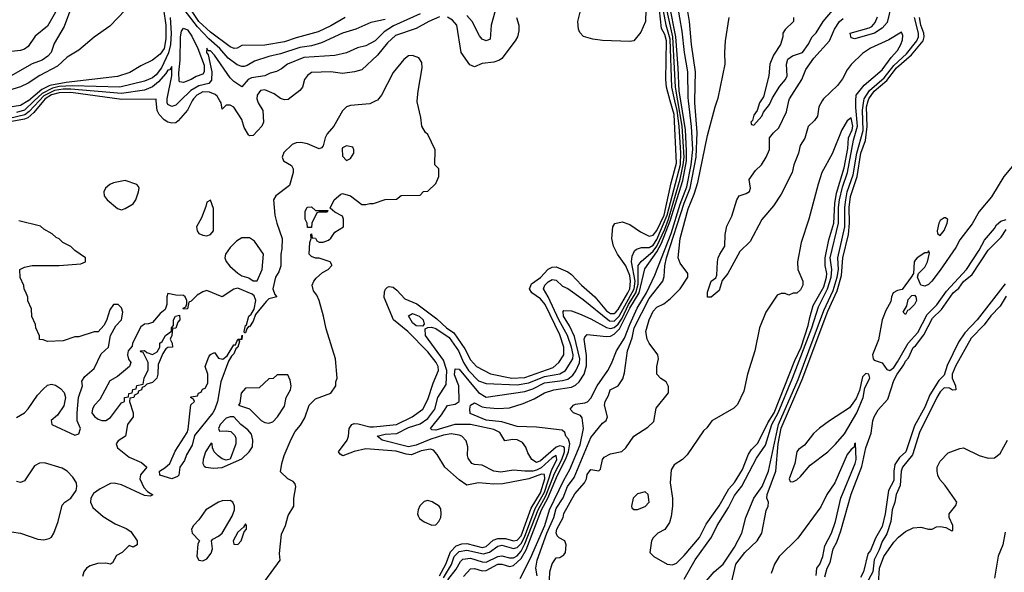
# Model space of a CAD drawing. Header units: inches. Extents: x 2348352 to 2479776, y 460422 to 613655.
# Tile 537 of 590: x 2453786 to 2458860, y 577568 to 580419. Entities that reach past the tile are written whole.
import ezdxf

# ---------------------------------------------------------------- set-up
doc = ezdxf.new("R2010")
doc.units = ezdxf.units.IN
doc.header["$MEASUREMENT"] = 0
doc.layers.add('C4557', color=7, linetype='Continuous')
doc.layers.add('C4558', color=7, linetype='Continuous')

msp = doc.modelspace()

# ---------------------------------------------------------------- linework, layer by layer
at = {"layer": 'C4557', "color": 4}
for points, elevation in [([(2453830.7, 580000), (2453830, 579999.4), (2453790, 579976.8), (2453670, 579956.5)], 44), ([(2453886.2, 580000), (2453835.2, 579944.8), (2453811.9, 579928.1), (2453690, 579899.3)], 52), ([(2453908.5, 580000), (2453859.3, 579940.7), (2453827.6, 579912.4), (2453810, 579905), (2453746.3, 579893.7)], 56), ([(2453860.4, 580000), (2453810, 579952.2), (2453770, 579939.5)], 48), ([(2455620.7, 580000), (2455590, 579985.1), (2455490, 579975.6), (2455470, 579969.3), (2455450, 579949.2), (2455404.9, 579870), (2455370, 579829.3), (2455359.5, 579810), (2455350, 579768), (2455342, 579758), (2455330, 579753.2), (2455270, 579778), (2455235.3, 579784.7), (2455210, 579784), (2455190, 579775.3), (2455146.7, 579733.3), (2455139.1, 579710), (2455144.9, 579690), (2455186.4, 579666.4), (2455194.9, 579650), (2455195.5, 579630), (2455176, 579564), (2455106, 579510), (2455094, 579490), (2455101.3, 579410), (2455110.4, 579370), (2455138.8, 579290), (2455136.9, 579236.9), (2455131.1, 579208.9), (2455130.9, 579149.1), (2455122, 579118), (2455104, 579090), (2455091, 579031), (2455101, 579001), (2455111.3, 578990), (2455070, 578979), (2455055.5, 578964.5), (2455002, 578898), (2454990, 578864), (2454970, 578834), (2454964.7, 578835.3), (2454956, 578824), (2454950, 578804), (2454944, 578804), (2454942, 578810), (2454950, 578842), (2454955.3, 578844.7), (2454967.3, 578890), (2454979.6, 578900.4), (2454994, 578926), (2455003.7, 578970), (2454995.1, 578995.1), (2454983.7, 579003.7), (2454910, 579033.2), (2454890, 579029.2), (2454830, 578988.7), (2454750, 579022), (2454730, 579015.3), (2454701.4, 578998.6), (2454670, 578966), (2454658, 578962), (2454650, 578928), (2454630, 578926), (2454628, 578930), (2454642, 578938), (2454647.3, 578952.7), (2454648, 578970), (2454638, 578990), (2454630, 578995.3), (2454590, 578997.2), (2454550, 579006), (2454544.7, 578990), (2454544, 578950), (2454535.5, 578924.5), (2454510, 578904), (2454470, 578857.2), (2454450, 578849.2), (2454430, 578849), (2454410, 578834), (2454366.8, 578750), (2454365.4, 578734.6), (2454344.7, 578710), (2454341, 578690), (2454347.1, 578667.1), (2454358, 578650), (2454352, 578630), (2454290, 578578), (2454250, 578555.3), (2454199.8, 578460.2), (2454170, 578428), (2454161, 578410), (2454158, 578390), (2454171, 578371), (2454190, 578358), (2454210, 578351.3), (2454230, 578351.3), (2454253.2, 578366.8), (2454310, 578442), (2454326, 578450), (2454326, 578470), (2454346, 578474), (2454348, 578490), (2454366, 578494), (2454368.9, 578511.1), (2454386, 578514), (2454388.9, 578531.1), (2454422, 578538), (2454428, 578570), (2454447.3, 578612.7), (2454448, 578650), (2454422, 578702), (2454410, 578706), (2454408.7, 578711.3), (2454430, 578712), (2454442, 578702), (2454470, 578692), (2454495.3, 578704.7), (2454508, 578730), (2454508, 578750), (2454520.4, 578759.6), (2454538, 578790), (2454568, 578812), (2454568.7, 578830), (2454578, 578842), (2454578, 578870), (2454588.7, 578890), (2454610, 578894), (2454611, 578870), (2454601, 578859), (2454590, 578828), (2454574, 578826), (2454570.9, 578789.1), (2454562, 578770), (2454572, 578750), (2454574, 578730), (2454550, 578728), (2454539.6, 578720.4), (2454523.6, 578696.4), (2454499.6, 578640.4), (2454498, 578590), (2454492, 578570), (2454470, 578548), (2454442, 578538), (2454430, 578526), (2454418, 578522), (2454414, 578510), (2454398, 578502), (2454394, 578490), (2454378, 578482), (2454374, 578470), (2454354, 578466), (2454352, 578450), (2454371.1, 578391.1), (2454371, 578370), (2454342, 578330), (2454332, 578270), (2454293.4, 578246.6), (2454284, 578230), (2454290.7, 578210), (2454350, 578162), (2454413.8, 578133.8), (2454441, 578110), (2454408.3, 578071.7), (2454406, 578050), (2454424.9, 578004.9), (2454444.5, 577984.5), (2454472, 577968), (2454458.8, 577961.2), (2454430, 577964.5), (2454310, 578019.7), (2454272.2, 578027.8), (2454253.7, 578026.3), (2454200.7, 577999.3), (2454166.1, 577973.9), (2454152.4, 577950), (2454150.4, 577930), (2454163.1, 577903.1), (2454215.8, 577855.8), (2454278, 577818), (2454334.4, 577794.4), (2454358, 577778), (2454391.3, 577730), (2454392, 577710), (2454370, 577698), (2454350, 577706), (2454314, 577670), (2454285.4, 577654.6), (2454263.6, 577616.4), (2454254, 577610), (2454230, 577615.3), (2454186.4, 577613.6), (2454150, 577602), (2454130, 577588.7), (2454116, 577570), (2454110, 577546)], 64), ([(2454675.6, 580000), (2454650, 579952), (2454603.1, 579896.9), (2454590, 579887.3), (2454570, 579884.7), (2454550, 579889.7), (2454530, 579903), (2454505.1, 579930), (2454495.1, 579950), (2454490.1, 580000)], 56), ([(2454612.8, 580000), (2454590, 579978), (2454570, 579971.5), (2454550, 579980.9), (2454546, 579990), (2454545.9, 580000)], 52), ([(2455011.5, 580000), (2455014.9, 579990), (2455038.9, 579950), (2455043.1, 579890), (2455034.6, 579870), (2454990, 579820.9), (2454970, 579819.3), (2454965.1, 579825.1), (2454943.5, 579863.5), (2454930, 579904), (2454890, 579968), (2454870, 579978), (2454850, 579978), (2454830, 579958), (2454823.7, 579990), (2454817.7, 580000)], 56), ([(2455050, 577522), (2455128.7, 577630), (2455125.1, 577665.1), (2455135.6, 577764.4), (2455156, 577810), (2455170, 577862), (2455199, 577910), (2455198.4, 577950), (2455209.2, 578009.2), (2455205.2, 578025.2), (2455196, 578036), (2455168, 578050), (2455130, 578086), (2455137.2, 578130), (2455149.5, 578170.5), (2455185.8, 578254.2), (2455206.2, 578293.8), (2455233.3, 578326.7), (2455255.6, 578364.4), (2455277.2, 578430), (2455310, 578462.8), (2455390, 578492), (2455415.3, 578530), (2455415.3, 578550), (2455422, 578570), (2455412.7, 578670), (2455364.8, 578824.8), (2455352.3, 578890), (2455329, 578970), (2455317.5, 578997.5), (2455300.9, 579020.9), (2455293.2, 579050), (2455301.2, 579070), (2455314.2, 579085.8), (2455346, 579114), (2455375.3, 579130), (2455395.3, 579150), (2455394.6, 579154.6), (2455386, 579170), (2455330, 579188), (2455310, 579188), (2455290, 579198), (2455278, 579210), (2455282, 579270), (2455288, 579290), (2455286, 579310), (2455290, 579314), (2455294, 579294), (2455310, 579292), (2455318, 579278), (2455330, 579271.3), (2455350, 579271.3), (2455378, 579282), (2455390, 579292), (2455410, 579322), (2455455.3, 579350), (2455455.3, 579390), (2455450, 579406), (2455410, 579426), (2455386, 579446), (2455406, 579490), (2455440.4, 579519.6), (2455450, 579522), (2455490, 579510.8), (2455550, 579464.7), (2455570, 579464.7), (2455590, 579471.3), (2455610, 579471.3), (2455670, 579492), (2455727.3, 579492.7), (2455752.7, 579512.7), (2455850, 579514), (2455867.3, 579532.7), (2455890, 579534), (2455930, 579574), (2455946, 579610), (2455946, 579650), (2455926, 579670), (2455927.3, 579747.3), (2455890, 579826), (2455876.4, 579836.4), (2455858, 579870), (2455853.6, 579913.6), (2455834.6, 579994.6), (2455835, 580000)], 64), ([(2455949.9, 577550.1), (2455981.5, 577610), (2456006, 577674), (2456034.7, 577705.3), (2456064.2, 577715.8), (2456090, 577716.5), (2456170, 577696.5), (2456190, 577701.8), (2456226.2, 577733.8), (2456250, 577742.6), (2456290, 577741.8), (2456330, 577730.2), (2456350, 577734), (2456370, 577756.1), (2456421.8, 577898.2), (2456470, 577978.3), (2456492.7, 578050), (2456490, 578073.3), (2456474.5, 578074.5), (2456410, 578050.8), (2456275, 578025), (2456230, 578022.8), (2456150.4, 578029.6), (2456090, 578018), (2456050, 578044.5), (2455977.2, 578110), (2455936.6, 578176.6), (2455918, 578198), (2455902.7, 578202.7), (2455854.5, 578194.5), (2455805.8, 578174.2), (2455776.9, 578176.9), (2455726.6, 578193.4), (2455570, 578204.2), (2455508.8, 578191.2), (2455451.4, 578168.6), (2455438, 578178), (2455429.6, 578190), (2455474, 578250), (2455480.7, 578270), (2455483.6, 578310), (2455497.2, 578330), (2455510, 578335.3), (2455530, 578334.6), (2455590, 578319), (2455610, 578318), (2455728.6, 578331.4), (2455809.4, 578370), (2455863.7, 578410), (2455890, 578458.8), (2455916.2, 578543.8), (2455943.6, 578610), (2455942.4, 578630), (2455932.6, 578650), (2455890, 578704.7), (2455785.6, 578810), (2455712.7, 578870), (2455664.9, 578984.9), (2455665.4, 579014.6), (2455671.1, 579028.9), (2455681.8, 579038.2), (2455690, 579042), (2455710, 579038.9), (2455730, 579023.7), (2455770, 578978.4), (2455832.4, 578952.4), (2455935.5, 578875.5), (2455985.7, 578830), (2456023.1, 578803.1), (2456080.2, 578720.2), (2456110, 578663.8), (2456140.5, 578630), (2456212.3, 578592.3), (2456322, 578570), (2456390, 578573), (2456534.9, 578625.1), (2456563.6, 578650), (2456589.4, 578690), (2456589.6, 578730), (2456570, 578792.7), (2456494.2, 578950), (2456470, 578979.1), (2456424.7, 579010), (2456412.6, 579030), (2456423.3, 579056.7), (2456470.6, 579089.4), (2456510, 579132.4), (2456530, 579142.6), (2456550, 579143.1), (2456610, 579118), (2456630, 579103.8), (2456681.3, 579050), (2456749.3, 578989.3), (2456810, 578916.1), (2456830, 578902.8), (2456850, 578902.8), (2456857.6, 578910), (2456870, 578924), (2456920.6, 579010), (2456930, 579030.6), (2456934.2, 579070), (2456930, 579099.5), (2456910, 579149.6), (2456866.3, 579210), (2456846, 579250), (2456837, 579290), (2456842.7, 579350), (2456852.7, 579367.3), (2456890, 579375.5), (2456930, 579361.6), (2456984.5, 579324.5), (2457030, 579301.6), (2457050, 579306.7), (2457070, 579331.8), (2457107.7, 579410), (2457143.1, 579576.9), (2457170, 579678), (2457157.9, 579930), (2457138.8, 580000)], 56), ([(2455970, 577540.3), (2456012, 577608), (2456025.2, 577650), (2456050, 577676.3), (2456090, 577682.3), (2456176.5, 577663.5), (2456207.9, 577672.1), (2456250, 577702.7), (2456270, 577707.7), (2456330, 577691.3), (2456350, 577696.2), (2456370, 577716.9), (2456387.4, 577750), (2456442.7, 577897.3), (2456490, 577980.7), (2456526.4, 578093.6), (2456554.3, 578150), (2456551.3, 578170), (2456530, 578158.7), (2456473.8, 578106.2), (2456450, 578095), (2456429.8, 578089.8), (2456389.8, 578089.8), (2456330, 578095.6), (2456264.8, 578084.8), (2456230, 578089.4), (2456170, 578120.9), (2456130, 578124.5), (2456115.3, 578130), (2456096.5, 578156.5), (2456093.2, 578170), (2456095.5, 578215.5), (2456086.3, 578246.3), (2456064, 578270), (2456050, 578276.2), (2456010, 578282.6), (2455970, 578275.9), (2455904.5, 578255.5), (2455830, 578224.1), (2455790, 578214.8), (2455653.2, 578250), (2455628, 578270), (2455670, 578281.3), (2455730, 578284.6), (2455790, 578315.2), (2455850, 578333.8), (2455890, 578361.5), (2455926.2, 578410), (2455941.5, 578470), (2455983.1, 578536.9), (2455988, 578610), (2455970, 578663), (2455877.4, 578790), (2455876, 578824), (2455889, 578831), (2455907.6, 578832.4), (2455930, 578825.2), (2455999.2, 578779.2), (2456047.7, 578710), (2456073.2, 578650), (2456098.8, 578610), (2456150, 578555.3), (2456190, 578542), (2456350, 578535.2), (2456410, 578545), (2456490, 578578.3), (2456570, 578591.4), (2456598.3, 578610), (2456636.8, 578670), (2456637.8, 578690), (2456630, 578729.3), (2456609.8, 578790), (2456563.7, 578870), (2456509.9, 578989.9), (2456485.1, 579030), (2456492, 579050), (2456510, 579066), (2456530, 579078.4), (2456550, 579074.9), (2456583.9, 579043.9), (2456610, 579032.7), (2456690, 578975.8), (2456824.9, 578864.9), (2456850, 578864.1), (2456874.9, 578890), (2456952, 579030), (2456956.9, 579070), (2456939.3, 579170), (2456941.5, 579198.5), (2456954.2, 579225.8), (2456964.1, 579235.9), (2456990, 579243), (2457030, 579243.2), (2457050, 579256.5), (2457070, 579284.7), (2457123.1, 579410), (2457191.9, 579671.9), (2457193.6, 579730), (2457184, 579870), (2457173.9, 579950), (2457162.2, 580000)], 52), ([(2455991.7, 577530), (2456035.5, 577584.5), (2456056.8, 577623.2), (2456070, 577635.3), (2456110, 577640.8), (2456170, 577621.5), (2456190, 577620.2), (2456250, 577649.2), (2456270, 577652.9), (2456310, 577642.7), (2456330, 577642.8), (2456350, 577653.4), (2456370, 577676.5), (2456390, 577714.4), (2456457.6, 577890), (2456497.7, 577962.3), (2456541.5, 578078.5), (2456579.4, 578150), (2456593.1, 578190), (2456592.7, 578210), (2456590, 578215.4), (2456570, 578221.2), (2456550, 578213.1), (2456470, 578143.5), (2456450, 578135.1), (2456426, 578150), (2456404.8, 578184.8), (2456394.5, 578214.5), (2456377.2, 578237.2), (2456350, 578251.6), (2456326.9, 578253.1), (2456286.6, 578246.6), (2456260.9, 578290), (2456230, 578304.2), (2456109.8, 578329.8), (2456029.2, 578330.8), (2455930, 578302), (2455910, 578303.7), (2455903.7, 578310), (2455959.6, 578380.4), (2455990, 578428), (2456030, 578436.3), (2456051.1, 578448.9), (2456048.3, 578530), (2456027, 578587), (2456030, 578618), (2456050, 578616.4), (2456150, 578496.5), (2456190, 578472), (2456390, 578500.8), (2456430, 578514.4), (2456490, 578544.7), (2456583, 578557), (2456610, 578564.7), (2456635.7, 578584.3), (2456652.3, 578607.7), (2456670.6, 578649.4), (2456673, 578670), (2456644.3, 578784.3), (2456619.2, 578839.3), (2456588.8, 578890), (2456586.6, 578913.4), (2456590, 578918.8), (2456630, 578916.4), (2456670, 578901.3), (2456730, 578875.8), (2456810, 578830.2), (2456830, 578826.4), (2456850, 578831), (2456870, 578848.5), (2456890, 578879.3), (2456924, 578950), (2456961.6, 579010), (2456974, 579054), (2456974, 579150), (2456988.2, 579171.8), (2457050, 579224), (2457070, 579251), (2457110, 579338), (2457130, 579390.2), (2457190, 579596), (2457205.7, 579670), (2457209.5, 579710), (2457199.7, 579870), (2457177.1, 580000)], 48), ([(2456073.6, 577546.4), (2456110, 577586.7), (2456130, 577587.4), (2456170, 577576.2), (2456190, 577577.8), (2456250, 577610.2), (2456270, 577610.2), (2456310, 577598.2), (2456330, 577603.2), (2456370, 577639.8), (2456395.4, 577684.6), (2456474.9, 577890), (2456507.6, 577950), (2456556.9, 578070), (2456599, 578150), (2456613.8, 578190), (2456620.2, 578230), (2456614.2, 578254.2), (2456600.9, 578270), (2456594.5, 578290), (2456580.7, 578300.7), (2456450, 578317.3), (2456350, 578320.5), (2456270, 578344.2), (2456190, 578353.3), (2456107.6, 578387.6), (2456105.4, 578410), (2456109.8, 578430.2), (2456130, 578442.4), (2456170, 578422), (2456190, 578417.7), (2456250, 578412.9), (2456310, 578417.4), (2456381.4, 578438.6), (2456437, 578463), (2456490, 578493.4), (2456539, 578510), (2456630, 578524), (2456650, 578533.1), (2456669.8, 578550.2), (2456694.7, 578590), (2456706.2, 578633.8), (2456707, 578687), (2456695.1, 578770), (2456698.6, 578781.4), (2456710, 578794), (2456810, 578784), (2456830, 578787.1), (2456850, 578795.9), (2456876.3, 578823.8), (2456929.9, 578930.1), (2456978.3, 579010), (2457006.8, 579133.2), (2457070, 579220.6), (2457093.5, 579266.5), (2457138.7, 579381.3), (2457203, 579590), (2457221.4, 579690), (2457223.1, 579743.1), (2457217.1, 579850), (2457193, 580000)], 44), ([(2456364.5, 577535.5), (2456418.5, 577641.5), (2456492, 577810), (2456516.3, 577890), (2456590, 578043.6), (2456621.8, 578098.2), (2456674.2, 578225.7), (2456692.1, 578310), (2456685.4, 578365.4), (2456676.2, 578376.2), (2456639.5, 578390), (2456622.4, 578410), (2456639.5, 578430), (2456650, 578435.2), (2456698, 578442), (2456711.9, 578448.1), (2456730, 578466), (2456761.7, 578530), (2456817, 578610), (2456835.6, 578644.4), (2456861.7, 578710), (2456903.3, 578776.7), (2456930, 578847.2), (2456968.8, 578930), (2457015.9, 579010), (2457058.8, 579101.2), (2457143.6, 579316.4), (2457190, 579466.7), (2457223.8, 579556.2), (2457246.2, 579670), (2457254.8, 579750), (2457248.6, 579868.6), (2457232.2, 580000)], 36), ([(2456453.3, 577550), (2456445.6, 577590), (2456453, 577630), (2456502.9, 577770), (2456538.2, 577850), (2456550, 577897.1), (2456586.9, 577953.1), (2456609.8, 578010), (2456643.3, 578056.7), (2456730, 578264), (2456790, 578338), (2456809, 578351), (2456815.3, 578370), (2456799.5, 578430), (2456803.7, 578450), (2456820.2, 578479.8), (2456829.2, 578510), (2456869.5, 578530.5), (2456894, 578566), (2456903.6, 578596.4), (2456918, 578710), (2456943.1, 578776.9), (2456953.1, 578830), (2457030, 578980.3), (2457100.5, 579070), (2457106.7, 579093.3), (2457109.8, 579149.8), (2457119.8, 579190), (2457210, 579472.9), (2457241.6, 579550), (2457272.6, 579710), (2457276.5, 579836.5), (2457265.3, 579990), (2457265.5, 580000)], 32), ([(2456517, 577530), (2456518, 577570), (2456530, 577612), (2456550, 577642), (2456570, 577644.7), (2456590, 577658), (2456599, 577670), (2456602, 577710), (2456595.3, 577730), (2456565.6, 577745.6), (2456555.5, 577755.5), (2456550, 577772), (2456553.6, 577790), (2456586.6, 577850), (2456590, 577870.8), (2456646.9, 577973.1), (2456697, 578030), (2456707, 578050), (2456710, 578072), (2456730, 578098), (2456770, 578092), (2456779, 578101), (2456789.2, 578150), (2456798.6, 578161.4), (2456830, 578178.8), (2456889.3, 578190.7), (2456909.3, 578210.7), (2456950, 578271), (2457023.1, 578316.9), (2457054, 578346), (2457065.6, 578414.4), (2457130, 578494), (2457130, 578526), (2457118, 578550), (2457090, 578568), (2457068.7, 578590), (2457069.2, 578630), (2457077.2, 578670), (2457074, 578690), (2457029.3, 578749.3), (2457019, 578770), (2457013.2, 578810), (2457030, 578871.3), (2457050, 578914.8), (2457070, 578936), (2457106.3, 578953.7), (2457140.2, 578979.8), (2457190, 579031), (2457229.2, 579090), (2457229, 579110), (2457190, 579162), (2457179.3, 579190), (2457189.7, 579289.7), (2457230, 579442.8), (2457261.8, 579518.2), (2457280.9, 579579.1), (2457330, 579822), (2457369.3, 579970), (2457381, 580000)], 28), ([(2457210, 577532.7), (2457267.4, 577632.6), (2457351.1, 577750), (2457379.7, 577810), (2457438.2, 577901.8), (2457470, 577964.4), (2457506.9, 578013.1), (2457583.5, 578156.5), (2457630, 578223.7), (2457662.8, 578330), (2457694, 578390), (2457767.9, 578570), (2457868.9, 578830), (2457902.8, 578937.2), (2457948.3, 579030), (2457967.8, 579090), (2457971.6, 579130), (2457963.1, 579190), (2458006.2, 579370), (2458005.8, 579450), (2458011.4, 579490), (2458025.5, 579554.5), (2458051.2, 579630), (2458083, 579797), (2458103.7, 579870), (2458094.1, 579965.9), (2458095.4, 580000)], 24), ([(2457314, 577510), (2457364.2, 577570), (2457410.7, 577609.3), (2457470, 577697.3), (2457507.6, 577770), (2457527.8, 577850), (2457569.7, 577950), (2457612, 578010), (2457645, 578090), (2457696.1, 578330), (2457797.1, 578562.9), (2457930, 578918.5), (2457977.9, 579022.1), (2457998.7, 579090), (2458005, 579130), (2458001.4, 579190), (2458038.3, 579350), (2458037.5, 579450), (2458042.6, 579490), (2458050.4, 579530), (2458081.4, 579618.6), (2458099.3, 579730), (2458132, 579848), (2458128.4, 579951.6), (2458135.8, 580000)], 16), ([(2457922.1, 580000), (2457903.8, 579970), (2457898, 579922), (2457881.4, 579898.6), (2457850, 579868.7), (2457832.4, 579807.6), (2457807.7, 579770), (2457799.1, 579730), (2457774.8, 579670), (2457766, 579630), (2457710, 579518), (2457670, 579458), (2457610, 579388), (2457550, 579275.3), (2457496.9, 579223.1), (2457434.8, 579110), (2457406.4, 579073.6), (2457390, 579022), (2457350, 578988), (2457330, 578988), (2457330, 579014), (2457349.2, 579070), (2457373.2, 579086.8), (2457379.3, 579100.7), (2457381.2, 579170), (2457386, 579190), (2457393.2, 579210), (2457419, 579250), (2457421.2, 579310), (2457430, 579354), (2457455.1, 579404.9), (2457480.9, 579490), (2457494, 579510), (2457530, 579521.6), (2457547.2, 579532.8), (2457551.8, 579550), (2457544.9, 579595.1), (2457578.4, 579641.6), (2457609, 579670), (2457633.2, 579710), (2457649.4, 579750), (2457649.5, 579810), (2457670, 579836), (2457698.4, 579861.6), (2457737.1, 579942.9), (2457750.4, 580000)], 24), ([(2457448.6, 577491.4), (2457476.2, 577610), (2457522.4, 577670), (2457586.3, 577730), (2457609.7, 577770), (2457633.3, 577886.7), (2457642.7, 577910), (2457644, 577930), (2457636, 577950), (2457638.7, 577970), (2457682.8, 578090), (2457694.2, 578230), (2457710, 578312.4), (2457817.5, 578562.5), (2457950, 578915.3), (2457999.1, 579020.9), (2458021.2, 579098.8), (2458027.5, 579190), (2458056.8, 579310), (2458062.7, 579370), (2458059.8, 579450), (2458067, 579507), (2458100.9, 579610), (2458121, 579730), (2458145, 579795), (2458152.5, 579867.5), (2458149.9, 579970), (2458158.4, 580000)], 12), ([(2457604.7, 580000), (2457598, 579990), (2457586, 579950), (2457570, 579926), (2457562, 579898), (2457554, 579890), (2457558, 579878), (2457570, 579874), (2457610, 579922), (2457619, 579941), (2457650, 579982), (2457657.9, 580000)], 28), ([(2458910, 579674), (2458857.6, 579610), (2458794.8, 579505.2), (2458730, 579429.5), (2458694.4, 579365.6), (2458630, 579283.7), (2458610, 579243.7), (2458530, 579126), (2458486.8, 579070), (2458470, 579053.2), (2458450, 579044), (2458430, 579048.7), (2458413.2, 579090), (2458417.2, 579110), (2458450, 579142.8), (2458464.5, 579170), (2458474, 579214), (2458470, 579226), (2458463.6, 579216.4), (2458450, 579216), (2458411, 579190), (2458401.3, 579178.7), (2458396.3, 579170), (2458392, 579110), (2458380.7, 579090), (2458333.7, 579026.3), (2458310, 579021.2), (2458287.7, 579010), (2458278.8, 578990), (2458274.8, 578965.2), (2458250, 578919), (2458230.7, 578870), (2458211.9, 578768.1), (2458180.5, 578690), (2458183.8, 578670), (2458190, 578663), (2458230, 578648), (2458254.6, 578614.6), (2458270, 578608.5), (2458290, 578625.2), (2458310, 578653.4), (2458364.7, 578750), (2458414.4, 578805.6), (2458462.1, 578897.9), (2458512.7, 578947.3), (2458562.1, 579017.9), (2458664.8, 579130), (2458730.8, 579230), (2458758.7, 579281.3), (2458810, 579341), (2458820.1, 579359.9), (2458841.3, 579378.7), (2458870, 579387.9)], 12), ([(2453770, 578366), (2453810, 578390.8), (2453830, 578410.8), (2453878.6, 578481.4), (2453906.7, 578513.3), (2453930, 578533.4), (2453950, 578538), (2453970, 578533.4), (2453997, 578517), (2454014.9, 578494.9), (2454022, 578470), (2454013.7, 578426.3), (2453981.1, 578378.9), (2453949, 578351), (2453951.3, 578330), (2454070, 578276), (2454090, 578282), (2454099, 578310), (2454082, 578350), (2454082, 578390), (2454089.2, 578470), (2454109, 578530), (2454106, 578554), (2454121.5, 578578.5), (2454170, 578618.8), (2454205.1, 578694.9), (2454244, 578730), (2454253.2, 578790), (2454281.2, 578838.8), (2454310, 578871.3), (2454316.9, 578910), (2454310, 578933.2), (2454293.2, 578950), (2454270, 578949.2), (2454250, 578922), (2454233.2, 578866.8), (2454219.1, 578840.9), (2454190, 578808.7), (2454170, 578808.7), (2454090, 578782), (2454070, 578782), (2454010, 578762), (2453930, 578758), (2453907.3, 578767.3), (2453888.9, 578768.9), (2453887.3, 578787.3), (2453868.4, 578828.4), (2453867.3, 578847.3), (2453848.4, 578888.4), (2453847.3, 578927.3), (2453828.4, 578968.4), (2453827.3, 578987.3), (2453816.4, 579016.4), (2453808.4, 579028.4), (2453807.3, 579047.3), (2453788.4, 579088.4), (2453786, 579130), (2453810, 579142), (2453850, 579150.8), (2453990, 579151), (2454100.4, 579159.6), (2454126, 579170), (2454126, 579190), (2454070, 579228), (2454050, 579248), (2454009.1, 579269.1), (2453988.9, 579288.9), (2453974.6, 579294.6), (2453953.6, 579313.6), (2453910, 579338), (2453892.9, 579352.9), (2453781.2, 579381.2)], 64), ([(2457934.5, 577545.5), (2457947.2, 577590), (2457962, 577618), (2457977.6, 577690), (2457997, 577723), (2458017.7, 577782.3), (2458070, 577970.8), (2458126.6, 578113.4), (2458146, 578210), (2458174.7, 578285.3), (2458182.9, 578350), (2458189.6, 578370), (2458210, 578406.8), (2458259.3, 578460.7), (2458290, 578557.3), (2458307.1, 578590), (2458342.2, 578637.7), (2458350, 578657.1), (2458365.8, 578674.2), (2458390, 578727.7), (2458403.1, 578736.9), (2458446.1, 578793.9), (2458490, 578879.1), (2458536.8, 578923.2), (2458596.2, 579010), (2458625.5, 579034.5), (2458650, 579067.7), (2458695.2, 579104.8), (2458777, 579230), (2458843.1, 579296.9), (2458870, 579335.8)], 8), ([(2458864.2, 579055.8), (2458719.3, 578870), (2458656.3, 578803.7), (2458623.9, 578756.1), (2458565.5, 578634.5), (2458550, 578585.2), (2458523.1, 578556.9), (2458476.9, 578483.1), (2458450, 578419.3), (2458396.9, 578323.1), (2458351.7, 578190), (2458320.5, 578159.5), (2458296.2, 578123.8), (2458290.2, 578090), (2458290, 578042), (2458263.8, 577990), (2458245.5, 577870), (2458230, 577805.2), (2458195.5, 577744.5), (2458170, 577680.9), (2458157.4, 577662.6), (2458134.3, 577570), (2458119.5, 577540.5)], 8), ([(2458870, 578992.6), (2458839.2, 578940.8), (2458790, 578891.3), (2458755.4, 578844.6), (2458690, 578776.3), (2458607.8, 578632.2), (2458591.2, 578590), (2458591.4, 578570), (2458608, 578530), (2458610, 578509), (2458593, 578507), (2458577.8, 578517.8), (2458550, 578519.8), (2458530, 578499.7), (2458513, 578470), (2458423, 578290), (2458386.4, 578173.6), (2458335, 578110), (2458328.6, 578090), (2458323.4, 578016.6), (2458302, 577970), (2458296.3, 577930), (2458282.7, 577890), (2458275.9, 577830), (2458253.8, 577766.2), (2458230, 577727), (2458215.5, 577684.5), (2458190, 577632.3), (2458181.7, 577570), (2458150.3, 577510)], 12), ([(2457890, 577552), (2457893.6, 577590), (2457910, 577610.7), (2457924, 577650), (2457935.8, 577704.2), (2457970, 577770.7), (2457990, 577830.7), (2458018.2, 577950), (2458091.5, 578130), (2458096.8, 578150), (2458094, 578234), (2458088.5, 578230), (2458086, 578214), (2458070, 578202), (2458050, 578176), (2457986.7, 578030), (2457944.9, 577970), (2457914.6, 577905.4), (2457796.1, 577743.9), (2457699.1, 577650), (2457676.3, 577610), (2457658, 577562)], 12), ([(2458212, 577510), (2458217, 577590), (2458239.6, 577650), (2458290, 577722.8), (2458315.1, 577750), (2458350, 577778), (2458390, 577797.3), (2458430, 577800.7), (2458468.9, 577791.1), (2458488.9, 577791.1), (2458510, 577802), (2458530, 577804.7), (2458558.8, 577798.8), (2458590, 577782), (2458594, 577786), (2458594, 577810), (2458575.3, 577850), (2458575.3, 577870), (2458610, 577912), (2458615.1, 577930), (2458555.3, 578015.3), (2458527.2, 578047.2), (2458517, 578070), (2458514, 578090), (2458514, 578110), (2458530, 578141), (2458570, 578184.7), (2458630, 578207.3), (2458650, 578210.7), (2458730, 578170.8), (2458776.9, 578156.9), (2458810, 578158.8), (2458839.5, 578180.5), (2458877.2, 578250)], 12), ([(2453743.1, 577776.9), (2453790.7, 577770.7), (2453879.5, 577739.5), (2453910, 577735.3), (2453937.4, 577742.6), (2453949.4, 577750), (2453961.6, 577770), (2453984.5, 577830), (2454004.7, 577915.3), (2454018, 577930), (2454050, 577950.8), (2454076.2, 577990), (2454080.7, 578010), (2454078.4, 578030), (2454059.3, 578059.3), (2454030, 578089.2), (2454004.8, 578104.8), (2453913.3, 578133.3), (2453888.8, 578131.2), (2453863, 578117), (2453810, 578040.7), (2453790, 578031.8), (2453770, 578036)], 64), ([(2458865.2, 577774.8), (2458852, 577710), (2458828.1, 577651.9), (2458810, 577538)], 12)]:
    msp.add_lwpolyline(points, dxfattribs=dict(at, elevation=elevation))
for points, elevation in [([(2458070, 579912.7), (2458050, 579897.2), (2458023.1, 579850), (2457972.8, 579727.2), (2457920.5, 579630), (2457900.5, 579570), (2457852.4, 579390), (2457813.4, 579270), (2457794.8, 579170), (2457796, 579130), (2457822, 579070), (2457822, 579050), (2457810, 579026), (2457790, 579008), (2457772.7, 579007.3), (2457750, 578998), (2457730, 579006), (2457710, 579006), (2457690, 578998), (2457631.3, 578910), (2457598.8, 578830), (2457574.8, 578710), (2457537.3, 578590), (2457517.3, 578502.7), (2457485.4, 578434.6), (2457465.4, 578414.6), (2457352, 578350), (2457326.4, 578313.6), (2457310, 578298), (2457226.4, 578173.6), (2457202, 578150), (2457158, 578122), (2457142.8, 578097.2), (2457138.8, 578030), (2457150.7, 577950), (2457150.8, 577910), (2457143.5, 577856.5), (2457134.4, 577825.6), (2457111.1, 577788.9), (2457074, 577770), (2457050, 577746), (2457042, 577730), (2457034, 577670), (2457054, 577650), (2457122, 577610), (2457150, 577606), (2457170, 577616), (2457210, 577654.8), (2457290, 577747.3), (2457322.8, 577817.2), (2457390, 577910.6), (2457440.8, 577999.2), (2457470, 578030.6), (2457510, 578099.1), (2457541.7, 578178.3), (2457558, 578202), (2457590, 578234), (2457641.3, 578338.7), (2457673.3, 578390), (2457779.9, 578660.1), (2457812.5, 578730), (2457850, 578840.7), (2457857, 578883), (2457875.7, 578944.3), (2457930, 579040.4), (2457944.4, 579090), (2457946.2, 579110), (2457936.1, 579150), (2457937.3, 579190), (2457956.1, 579283.9), (2457982, 579370), (2457987, 579470), (2457996, 579524), (2458034, 579654), (2458054.5, 579754.5), (2458057.8, 579810), (2458076.2, 579850), (2458079.8, 579870)], 28), ([(2455470, 579768), (2455450, 579758), (2455447.5, 579752.5), (2455450, 579714), (2455470, 579692), (2455490, 579702), (2455508, 579730), (2455507.3, 579747.3), (2455502, 579762)], 68), ([(2454330, 579589), (2454270, 579578), (2454250, 579569.4), (2454228.2, 579550), (2454219.3, 579530), (2454222, 579510), (2454237.3, 579490), (2454290, 579444.7), (2454310, 579438.8), (2454330, 579444), (2454371.5, 579468.5), (2454385.2, 579490), (2454399, 579530), (2454402, 579550), (2454398, 579558), (2454388.9, 579568.9)], 64), ([(2454770, 579488), (2454750, 579478), (2454745.5, 579454.5), (2454723.4, 579396.6), (2454697.3, 579350), (2454700.7, 579330), (2454710, 579316), (2454730, 579306.8), (2454750, 579304), (2454770, 579311), (2454785.2, 579330), (2454784.7, 579444.7)], 64), ([(2455310, 579434), (2455374, 579434), (2455370, 579426), (2455330, 579426), (2455318, 579422), (2455291.3, 579368.7), (2455290, 579346), (2455270, 579346), (2455268, 579370), (2455258, 579390), (2455258, 579430), (2455268, 579452), (2455290, 579454)], 64), ([(2458557.2, 579397.2), (2458550, 579397.2), (2458530, 579382.7), (2458522.4, 579370), (2458514, 579330), (2458516, 579316), (2458530, 579306), (2458550, 579331.3), (2458566, 579370), (2458568.7, 579388.7)], 12), ([(2454930, 579293.2), (2454903.4, 579276.6), (2454870, 579244), (2454846.8, 579210), (2454842.8, 579190), (2454850, 579172), (2454868.1, 579148.1), (2454910, 579111.3), (2454930, 579098), (2454966.4, 579086.4), (2454990, 579072), (2455010, 579072), (2455036, 579130), (2455042, 579210), (2454995.5, 579275.5), (2454970, 579292.7)], 64), ([(2458350, 578898), (2458338, 578910), (2458357.2, 578942.8), (2458364.1, 578975.9), (2458383.7, 578996.3), (2458397.3, 578997.3), (2458404.7, 578990), (2458406.8, 578970), (2458397.3, 578950), (2458370, 578922), (2458361, 578919)], 12), ([(2455862, 578838), (2455830, 578839.7), (2455810, 578854.5), (2455790, 578891.3), (2455810, 578903), (2455844, 578890), (2455864.4, 578870), (2455870, 578848)], 52), ([(2454570, 578049.6), (2454508, 578070), (2454506, 578090), (2454533.3, 578106.7), (2454559, 578130), (2454586.6, 578193.4), (2454648.7, 578290), (2454654, 578306), (2454668.7, 578431.3), (2454686, 578450), (2454682, 578462), (2454666, 578470), (2454670, 578474), (2454702, 578478), (2454707.3, 578492.7), (2454722, 578498), (2454727.3, 578512.7), (2454742, 578518), (2454756.4, 578543.6), (2454755.3, 578590), (2454742, 578630), (2454761.2, 578678.8), (2454770, 578692), (2454790, 578702), (2454810, 578672), (2454833.2, 578666.8), (2454855.3, 578684.7), (2454890, 578741), (2454898, 578742), (2454910, 578770.8), (2454928.4, 578771.6), (2454932, 578792), (2454930, 578768.7), (2454914, 578766), (2454918, 578758), (2454910.4, 578730), (2454899.8, 578720.2), (2454890, 578695.3), (2454876.8, 578683.2), (2454862.8, 578657.2), (2454822.8, 578550), (2454804.7, 578450), (2454792, 578410), (2454782, 578390), (2454686, 578274), (2454675.2, 578224.8), (2454645.5, 578174.5), (2454635.5, 578144.5), (2454611.3, 578110), (2454606, 578070), (2454598.5, 578061.5)], 64), ([(2455167.3, 578587.3), (2455112.7, 578587.3), (2455091.6, 578568.4), (2455070, 578566), (2455019.6, 578520.4), (2454950, 578518), (2454928, 578492), (2454919.8, 578440.2), (2454914, 578430), (2454970, 578411.3), (2455030, 578351), (2455050, 578341), (2455070, 578338), (2455090, 578344.7), (2455114, 578370), (2455150, 578424.7), (2455159, 578470), (2455180.9, 578510), (2455185.2, 578530), (2455179.3, 578559.3)], 68), ([(2458146.4, 578593.6), (2458130, 578577.2), (2458113.7, 578506.3), (2458095.8, 578464.2), (2458062.9, 578417.1), (2457958.8, 578350), (2457908.1, 578311.9), (2457876.3, 578283.7), (2457830, 578224), (2457798.8, 578201.2), (2457791, 578190), (2457781.3, 578130), (2457750.8, 578050), (2457756.9, 578036.9), (2457770, 578034), (2457790, 578045.5), (2457810, 578062), (2457859.7, 578120.3), (2457950, 578190.3), (2457990.7, 578229.3), (2458036.8, 578283.2), (2458100.7, 578390), (2458132.8, 578470), (2458140.5, 578519.5), (2458166.6, 578570), (2458161.2, 578590)], 12), ([(2454870, 578369.4), (2454850, 578363), (2454818.7, 578330), (2454810.6, 578310), (2454816, 578296), (2454850, 578298.3), (2454874.7, 578294.7), (2454893.9, 578273.9), (2454899.6, 578259.6), (2454900.6, 578230), (2454870, 578152), (2454850, 578146.6), (2454830, 578153.5), (2454809, 578169), (2454787.6, 578190), (2454779.5, 578210), (2454778, 578230), (2454773.6, 578233.6), (2454743.6, 578190), (2454732, 578150), (2454730.6, 578130), (2454736.3, 578116.3), (2454744.7, 578110), (2454785, 578104.9), (2454830, 578108.2), (2454930, 578154.2), (2454968.7, 578190), (2454984.9, 578215.1), (2454987.7, 578250), (2454980.1, 578280.1), (2454962.5, 578302.5), (2454925.2, 578330), (2454889.3, 578369.3)], 68), ([(2457010, 577984), (2456970, 577973.2), (2456946.8, 577950), (2456938, 577910), (2456941, 577901), (2456950, 577892), (2456970, 577891.3), (2457010, 577906.8), (2457029.2, 577930), (2457024, 577970)], 28), ([(2454870, 577938), (2454830, 577937), (2454811.3, 577930), (2454746, 577890), (2454710, 577838), (2454682, 577810), (2454672, 577790), (2454674, 577770), (2454712, 577730), (2454704.7, 577715.3), (2454698.8, 577650), (2454710, 577631.3), (2454730, 577626.8), (2454750, 577638), (2454772.3, 577667.7), (2454779, 577690), (2454775.3, 577730), (2454781.2, 577738.8), (2454810, 577754), (2454830, 577770.8), (2454881.5, 577858.5), (2454892.7, 577890), (2454892.3, 577910), (2454884, 577930)], 68), ([(2455890, 577937.7), (2455870, 577933.7), (2455848.5, 577911.5), (2455838.9, 577890), (2455835.3, 577870), (2455839.2, 577859.2), (2455846.3, 577846.3), (2455870, 577828), (2455910, 577810.6), (2455930, 577813.4), (2455946.6, 577830), (2455955.6, 577850), (2455958.7, 577870), (2455955.5, 577895.5), (2455947, 577910), (2455912, 577932)], 64), ([(2454950, 577818), (2454939.8, 577800.2), (2454910, 577775.3), (2454886.8, 577730), (2454890, 577714), (2454910, 577712), (2454928, 577730), (2454943.1, 577776.9), (2454954, 577790), (2454955.3, 577810)], 68)]:
    msp.add_lwpolyline(points, close=True, dxfattribs=dict(at, elevation=elevation))
at = {"layer": 'C4558', "color": 4}
for points, elevation in [([(2455670, 580419.2), (2455595.4, 580404.6), (2455518, 580370), (2455450, 580349.4), (2455340.5, 580299.5), (2455290, 580284.8), (2455230, 580275.1), (2455130, 580242.6), (2455070, 580229.6), (2454995.2, 580204.8), (2454958, 580182), (2454942.5, 580177.5), (2454930, 580177), (2454906.3, 580186.3), (2454860.3, 580220.3), (2454816.9, 580270), (2454760.7, 580320.7), (2454702.3, 580382.3), (2454570, 580555.8)], 48), ([(2457162.2, 580000), (2457146, 580070), (2457137.5, 580317.5), (2457118.1, 580390), (2457090, 580540.5)], 52), ([(2457177.1, 580000), (2457164.9, 580070), (2457151.2, 580331.2), (2457104.1, 580550)], 48), ([(2454054.9, 580490), (2454016, 580384), (2453963.4, 580296.6), (2453947.7, 580250), (2453930.7, 580230), (2453901, 580210), (2453850, 580191.8), (2453690, 580099.7), (2453570, 580065.1), (2453446.5, 580046.5), (2453390, 580033.5), (2453353.9, 580033.9), (2453310, 580042), (2453250, 580032), (2453190, 580051.3), (2453145.4, 580085.4), (2453130, 580087.6), (2453090, 580080.5), (2453030, 580092.7), (2452986.7, 580073.3), (2452965.8, 580054.2), (2452950.4, 580030), (2452930.4, 580010), (2452916.7, 580000)], 32), ([(2454331, 580470), (2454250, 580385.2), (2454170, 580329), (2454090, 580261.2), (2454030, 580226), (2453980.3, 580179.7), (2453890, 580131.3), (2453830, 580091.2), (2453790, 580073), (2453711.2, 580048.8), (2453626.1, 580033.9), (2453536.6, 580000)], 36), ([(2453977.1, 580470), (2453930, 580386), (2453866.2, 580333.8), (2453830, 580281.2), (2453810, 580266), (2453790, 580259.3), (2453744.5, 580255.5)], 28), ([(2454526.7, 580473.3), (2454539.8, 580390), (2454539.2, 580320.8), (2454530, 580269.6), (2454510, 580240.9), (2454470, 580209.3), (2454410, 580180.9), (2454353.3, 580146.7), (2454290, 580125.6), (2454024.9, 580095.1), (2453941.3, 580078.7), (2453900.7, 580059.3), (2453830.7, 580000)], 44), ([(2455462.8, 580430), (2455390, 580387.8), (2455323.4, 580356.6), (2455210, 580325.4), (2455150, 580304), (2455050, 580288.2), (2454930, 580285.2), (2454907.3, 580272.7), (2454890.5, 580269.5), (2454870, 580278.7), (2454770, 580354.2), (2454709.9, 580409.9), (2454661.3, 580481.3)], 44), ([(2456244, 580496), (2456216.4, 580390), (2456210, 580318), (2456190, 580309.3), (2456170, 580319), (2456154.8, 580334.8), (2456118, 580410), (2456090, 580440.9)], 52), ([(2457012.4, 580470), (2457010.6, 580410), (2456986.2, 580353.8), (2456951, 580310), (2456930, 580306), (2456790, 580312), (2456738.9, 580318.9), (2456692.3, 580332.3), (2456672.5, 580352.5), (2456665.2, 580370), (2456662.7, 580410), (2456675.9, 580464.1)], 56), ([(2457138.8, 580000), (2457119.8, 580070), (2457115.9, 580110), (2457118.6, 580310), (2457110, 580343), (2457093.5, 580373.5), (2457082.5, 580470)], 56), ([(2457193, 580000), (2457184.9, 580050), (2457180.1, 580170), (2457166.5, 580330), (2457134.7, 580494.7)], 44), ([(2457232.2, 580000), (2457230, 580018), (2457229.2, 580150), (2457212.2, 580250), (2457200.3, 580360.3), (2457176.4, 580496.4)], 36), ([(2457265.5, 580000), (2457268.5, 580150), (2457248.3, 580290), (2457238, 580410), (2457222.5, 580502.5)], 32), ([(2457657.9, 580000), (2457664.7, 580015.3), (2457703.7, 580076.3), (2457732, 580110), (2457740.9, 580130), (2457736.9, 580190), (2457745.3, 580214.7), (2457767.8, 580232.2), (2457819.3, 580250), (2457849.2, 580290), (2457869, 580330), (2457890, 580351), (2457926, 580410), (2457974.5, 580465.5)], 28), ([(2458276.3, 580490), (2458255.7, 580404.3), (2458230, 580375.4), (2458190.4, 580350), (2458090, 580320.9), (2458070, 580325.2), (2458065.1, 580350), (2458163.1, 580376.9), (2458176.5, 580383.5), (2458195, 580405), (2458206.2, 580433.8)], 16), ([(2454560.6, 580430), (2454565.8, 580350), (2454563.9, 580290), (2454552.4, 580247.6), (2454517.1, 580170), (2454490, 580135.1), (2454470, 580119.1), (2454430, 580101.1), (2454302, 580070), (2454058.1, 580078.1), (2453990, 580073.6), (2453954.8, 580065.2), (2453901.3, 580038.7), (2453860.4, 580000)], 48), ([(2455850, 580449.7), (2455712.1, 580388), (2455663.4, 580356.6), (2455617.3, 580310), (2455570, 580283.7), (2455526.2, 580273.8), (2455470, 580247), (2455410, 580234), (2455250, 580224.2), (2455166.8, 580190), (2455135.1, 580164.9), (2455110, 580151.8), (2455076.4, 580143.6), (2455050, 580129.4), (2454981.3, 580118.7), (2454964, 580110), (2454930, 580073.2), (2454890, 580099.7), (2454870, 580118.9), (2454790, 580235.6), (2454770, 580257.6), (2454758, 580258), (2454750, 580272.3), (2454749.1, 580250), (2454756.7, 580236.7), (2454776.9, 580150), (2454773.7, 580106.3), (2454760.5, 580090), (2454710, 580077.2), (2454667.3, 580052.7), (2454612.8, 580000)], 52), ([(2455950, 580432.8), (2455894.8, 580410), (2455830, 580373.3), (2455722.5, 580337.5), (2455680.8, 580299.2), (2455630, 580235.6), (2455550, 580160.7), (2455512, 580150), (2455450, 580140.7), (2455390, 580149.6), (2455290, 580147), (2455268.8, 580131.2), (2455253.4, 580110), (2455242.8, 580070), (2455230, 580054), (2455170, 580006.6), (2455150, 580005.6), (2455130, 580011.8), (2455096.9, 580036.9), (2455050, 580056.9), (2455026.4, 580053.6), (2455010.3, 580030), (2455008.1, 580010), (2455011.5, 580000)], 56), ([(2456346.8, 580430), (2456358.8, 580390), (2456358.8, 580361.2), (2456350.8, 580330), (2456338.8, 580310), (2456270, 580219), (2456258, 580210), (2456230, 580199), (2456170, 580192.7), (2456130, 580176), (2456106.3, 580186.3), (2456060.7, 580250), (2456038.7, 580390), (2456016.3, 580416.3), (2455990, 580431.3)], 56), ([(2457381, 580000), (2457386.3, 580013.7), (2457422, 580190), (2457419, 580250), (2457422.7, 580310), (2457442.7, 580430)], 28), ([(2457774, 580430), (2457774, 580410), (2457730, 580368), (2457718, 580350), (2457718, 580330), (2457706, 580290), (2457670, 580235.3), (2457651, 580190), (2457646, 580130), (2457618.8, 580021.2), (2457604.7, 580000)], 28), ([(2457750.4, 580000), (2457752.8, 580010), (2457816.2, 580110), (2457838, 580162), (2457878.8, 580221.2), (2457959.7, 580310), (2457984.4, 580370), (2458010.5, 580409.5), (2458030, 580425.8)], 24), ([(2458135.8, 580000), (2458137.3, 580010), (2458166, 580054), (2458240.8, 580119.2), (2458290, 580182.8), (2458356.6, 580243.4), (2458409, 580310), (2458417, 580330), (2458417, 580350), (2458397.3, 580430)], 16), ([(2458158.4, 580000), (2458161.3, 580010), (2458188.5, 580050), (2458255.1, 580104.9), (2458303.9, 580170), (2458382.4, 580237.6), (2458442.5, 580310), (2458446.8, 580330), (2458444.7, 580350), (2458429.9, 580390), (2458422.2, 580430)], 12), ([(2458095.4, 580000), (2458096.5, 580030), (2458138.1, 580081.9), (2458230, 580160.2), (2458276.3, 580223.7), (2458310, 580260.3), (2458327.1, 580290), (2458334.9, 580314.9), (2458337.6, 580337.6), (2458330, 580355.3), (2458265.7, 580314.3), (2458170, 580271.8), (2458130, 580245.1), (2458070, 580188.2), (2458050, 580159.6), (2458027, 580113), (2458000.4, 580079.6), (2457928.2, 580010), (2457922.1, 580000)], 24), ([(2455835, 580000), (2455839.3, 580050), (2455859.3, 580170), (2455858, 580198), (2455842.7, 580222.7), (2455810, 580234.5), (2455790, 580231.8), (2455766.4, 580213.6), (2455710, 580146), (2455650.3, 580029.7), (2455630, 580004.5), (2455620.7, 580000)], 64), ([(2454545.9, 580000), (2454545.8, 580010), (2454569.6, 580129.6), (2454570, 580178), (2454559.9, 580160.1), (2454550, 580158.4), (2454539.6, 580140.4), (2454501.7, 580098.3), (2454470, 580072.9), (2454430, 580054.8), (2454310, 580038.7), (2454050, 580060.9), (2454010, 580060.7), (2453966.2, 580053.8), (2453910, 580025.8), (2453886.2, 580000)], 52), ([(2454490.1, 580000), (2454489.2, 580009.2), (2454312.3, 580007.7), (2454050, 580042.7), (2453990, 580042.2), (2453950, 580031.6), (2453916.8, 580010), (2453908.5, 580000)], 56), ([(2454817.7, 580000), (2454803.5, 580023.5), (2454793.5, 580033.5), (2454765, 580045), (2454730, 580046), (2454699.5, 580030), (2454680.9, 580010), (2454675.6, 580000)], 56)]:
    msp.add_lwpolyline(points, dxfattribs=dict(at, elevation=elevation))
at = {"layer": 'C4558', "color": 4, "elevation": 48}
msp.add_lwpolyline([(2454630, 580094.5), (2454610, 580099), (2454607.5, 580107.5), (2454605.4, 580145.4), (2454613.2, 580210), (2454614.8, 580330), (2454620, 580360), (2454630, 580375.5), (2454650, 580365.7), (2454673.3, 580333.3), (2454704.6, 580270), (2454736.2, 580183.8), (2454737.4, 580150), (2454730, 580138.4), (2454694.6, 580125.4), (2454670, 580109.6)], close=True, dxfattribs=at)

doc.saveas('drawing.dxf')
